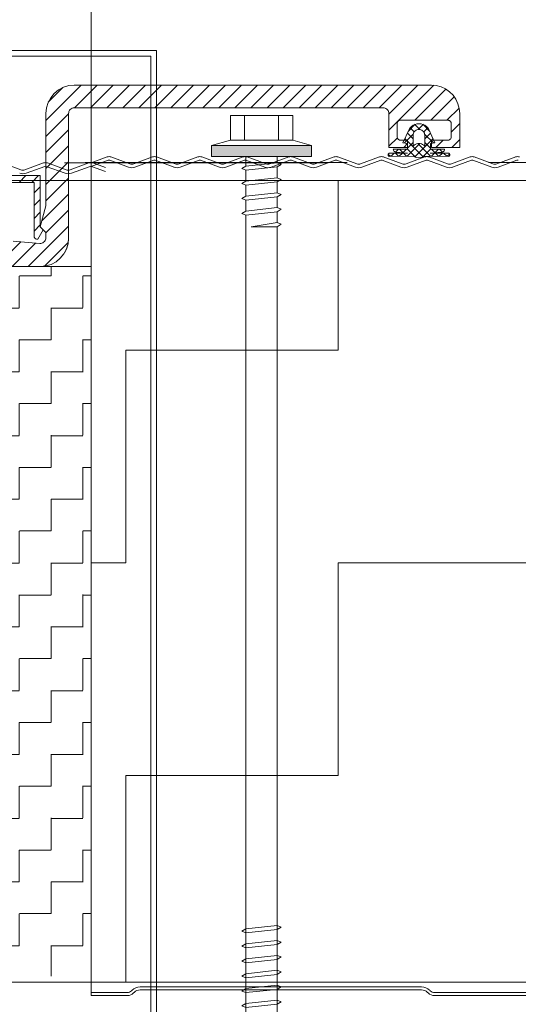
# Model space of a CAD drawing. Header units: metres. Extents: x 1316.5 to 1415.3, y -94.1 to -52.
# Tile 494 of 656: x 1401.8063 to 1401.8943, y -70.9528 to -70.7792. Entities that reach past the tile are written whole.
import ezdxf

# ---------------------------------------------------------------- set-up
doc = ezdxf.new("R2010")
doc.units = ezdxf.units.M
doc.header["$PDMODE"] = 65
for name, pattern in [('AUSGEZOGEN', [0]), ('GETRENNT2_S10', [0.045, 0.02, -0.01, 0, -0.005, 0, -0.01]), ('PUNKT2_S9', [0.0015, 0, -0.0015])]:
    doc.linetypes.add(name, pattern=pattern)
doc.layers.add('XR$4$_42143', color=7, linetype='Continuous')
doc.layers.add('XR$4$_42154', color=7, linetype='Continuous')
for name, color, linetype, lineweight in [('XR$4$Maßlinie 1_50', 7, 'AUSGEZOGEN', 25), ('XR$4$Muster', 4, 'AUSGEZOGEN', 13), ('XR$4$STANDARD_1', 7, 'AUSGEZOGEN', 25), ('XR$4$Wand Mauerwerk nt', 7, 'AUSGEZOGEN', 25), ('XR$4$Wand Mauerwerk tr_1', 42, 'AUSGEZOGEN', 18)]:
    doc.layers.add(name, color=color, linetype=linetype, lineweight=lineweight)
doc.styles.add('ARIAL', font='arial.ttf')
doc.dimstyles.new('DIMSTYLE_37', dxfattribs={"dimtxt": 0.04, "dimasz": 0.03, "dimexe": 0, "dimexo": 1e-06, "dimgap": 0.02, "dimtad": 2, "dimdec": 3, "dimrnd": 0.005, "dimzin": 4, "dimdsep": 46, "dimtxsty": 'ARIAL', "dimblk1": 'ALL_ML_KREIS', "dimblk2": 'ALL_ML_KREIS', "dimsah": 1, "dimcen": 0, "dimse1": 1, "dimse2": 1, "dimclrd": 7, "dimclre": 7, "dimclrt": 7, "dimadec": 0, "dimazin": 0, "dimtfac": 1, "dimtdec": 0, "dimtix": 1, "dimtmove": 2, "dimatfit": 3, "dimfxl": 0, "dimtzin": 0, "dimlwd": 0, "dimlwe": 25, "dimarcsym": 0})
doc.dimstyles.new('DIMSTYLE_5', dxfattribs={"dimtxt": 0.04, "dimasz": 0.03, "dimexe": 0, "dimexo": 1e-06, "dimgap": 0.02, "dimtad": 2, "dimdec": 1, "dimlfac": 100, "dimrnd": 0.5, "dimzin": 4, "dimdsep": 46, "dimtxsty": 'ARIAL', "dimblk1": 'ALL_ML_KREIS', "dimblk2": 'ALL_ML_KREIS', "dimsah": 1, "dimcen": 0, "dimse1": 1, "dimse2": 1, "dimclrd": 7, "dimclre": 7, "dimclrt": 7, "dimadec": 0, "dimazin": 0, "dimtfac": 1, "dimtdec": 0, "dimtix": 1, "dimtmove": 2, "dimatfit": 3, "dimfxl": 0, "dimtvp": 1.2, "dimtzin": 0, "dimlwd": 0, "dimlwe": 25, "dimarcsym": 0})

# ---------------------------------------------------------------- blocks, each defined once
blk = doc.blocks.new('COMPLEXOBJECT_89')
at = {"layer": 'XR$4$_42143', "color": 7, "linetype": 'AUSGEZOGEN', "lineweight": 13, "transparency": 33554687}
for p, q in [((1401.73395, -70.78461), (1401.83044, -70.78461)), ((1401.73495, -70.78561), (1401.82945, -70.78561)), ((1401.82945, -70.78561), (1401.82945, -71.09812)), ((1401.83044, -70.78461), (1401.83044, -71.09812))]:
    blk.add_line(p, q, dxfattribs=at)
blk = doc.blocks.new('COMPLEXOBJECT_90')
at = {"layer": 'XR$4$STANDARD_1', "linetype": 'AUSGEZOGEN', "lineweight": 35, "transparency": 33554687}
h = blk.add_hatch(color=7, dxfattribs=at)
h.set_gradient(color2=(0, 0, 0), one_color=1)
h.paths.add_polyline_path([(1401.85779, -70.80135), (1401.85779, -70.80326), (1401.84019, -70.80135)], flags=0)
h = blk.add_hatch(color=7, dxfattribs=at)
h.set_gradient(color2=(0, 0, 0), one_color=1)
h.paths.add_polyline_path([(1401.85779, -70.80326), (1401.84019, -70.80326), (1401.84019, -70.80135)], flags=0)
at = {"layer": 'XR$4$STANDARD_1', "color": 7, "linetype": 'AUSGEZOGEN', "lineweight": 13, "transparency": 33554687}
for p, q in [((1401.84349, -70.80039), (1401.84349, -70.79608)), ((1401.84349, -70.79608), (1401.84899, -70.79608)), ((1401.84597, -70.79608), (1401.84597, -70.80039)), ((1401.84899, -70.79608), (1401.85449, -70.79608)), ((1401.85201, -70.79608), (1401.85201, -70.80039)), ((1401.85449, -70.79608), (1401.85449, -70.80039)), ((1401.84019, -70.80135), (1401.84349, -70.80039)), ((1401.85779, -70.80135), (1401.84019, -70.80135)), ((1401.84019, -70.80135), (1401.84019, -70.80326)), ((1401.85449, -70.80039), (1401.84349, -70.80039)), ((1401.85779, -70.80135), (1401.85449, -70.80039)), ((1401.85779, -70.80326), (1401.85779, -70.80135)), ((1401.84019, -70.80326), (1401.85779, -70.80326)), ((1401.84624, -70.80499), (1401.84624, -70.80326)), ((1401.85174, -70.80326), (1401.85174, -70.8044)), ((1401.84553, -70.80543), (1401.84624, -70.80499)), ((1401.84624, -70.80499), (1401.85174, -70.8044)), ((1401.85174, -70.8044), (1401.85245, -70.80469)), ((1401.85245, -70.80469), (1401.85174, -70.80513)), ((1401.84624, -70.80571), (1401.84553, -70.80543)), ((1401.85174, -70.80513), (1401.84624, -70.80571)), ((1401.84624, -70.80762), (1401.84624, -70.80571)), ((1401.85174, -70.80512), (1401.85174, -70.80704)), ((1401.84553, -70.80806), (1401.84624, -70.80763)), ((1401.84624, -70.80835), (1401.84553, -70.80806)), ((1401.84624, -70.80763), (1401.85174, -70.80704)), ((1401.85174, -70.80776), (1401.84624, -70.80835)), ((1401.84624, -70.81026), (1401.84624, -70.80835)), ((1401.85174, -70.80704), (1401.85245, -70.80732)), ((1401.85245, -70.80732), (1401.85174, -70.80776)), ((1401.85174, -70.80776), (1401.85174, -70.80967)), ((1401.84624, -70.81027), (1401.85174, -70.80967)), ((1401.85174, -70.80967), (1401.85245, -70.80996)), ((1401.85245, -70.80996), (1401.85174, -70.8104)), ((1401.84553, -70.8107), (1401.84624, -70.81027)), ((1401.84624, -70.81099), (1401.84553, -70.8107)), ((1401.85174, -70.8104), (1401.84624, -70.81099)), ((1401.84624, -70.8129), (1401.84624, -70.81099)), ((1401.85174, -70.8104), (1401.85174, -70.81231)), ((1401.84553, -70.81334), (1401.84624, -70.8129)), ((1401.84624, -70.81362), (1401.84553, -70.81334)), ((1401.84624, -70.8129), (1401.85174, -70.81231)), ((1401.85174, -70.81304), (1401.84624, -70.81362)), ((1401.84624, -70.96562), (1401.84624, -70.81362)), ((1401.85174, -70.81231), (1401.85245, -70.8126)), ((1401.85245, -70.8126), (1401.85174, -70.81304)), ((1401.85174, -70.81304), (1401.85174, -70.81495)), ((1401.84716, -70.81567), (1401.85174, -70.81495)), ((1401.85174, -70.81495), (1401.85245, -70.81523)), ((1401.85245, -70.81523), (1401.85174, -70.81567)), ((1401.85174, -70.81567), (1401.84716, -70.81567)), ((1401.85174, -70.81567), (1401.85174, -70.96562)), ((1401.84553, -70.93995), (1401.84624, -70.93952)), ((1401.84624, -70.94023), (1401.84553, -70.93995)), ((1401.84624, -70.93952), (1401.85174, -70.93892)), ((1401.85174, -70.93965), (1401.84624, -70.94023)), ((1401.84624, -70.94215), (1401.84624, -70.94023)), ((1401.85174, -70.93892), (1401.85245, -70.93921)), ((1401.85245, -70.93921), (1401.85174, -70.93965)), ((1401.85174, -70.93965), (1401.85174, -70.94156)), ((1401.84553, -70.94258), (1401.84624, -70.94215)), ((1401.84624, -70.94215), (1401.85174, -70.94156)), ((1401.85174, -70.94156), (1401.85245, -70.94185)), ((1401.85245, -70.94185), (1401.85174, -70.94229)), ((1401.84624, -70.94287), (1401.84553, -70.94258)), ((1401.85174, -70.94229), (1401.84624, -70.94287)), ((1401.84624, -70.94478), (1401.84624, -70.94287)), ((1401.85174, -70.94228), (1401.85174, -70.9442)), ((1401.84553, -70.94522), (1401.84624, -70.94479)), ((1401.84624, -70.94551), (1401.84553, -70.94522)), ((1401.84624, -70.94479), (1401.85174, -70.9442)), ((1401.85174, -70.94493), (1401.84624, -70.94551)), ((1401.84624, -70.94742), (1401.84624, -70.94551)), ((1401.85174, -70.9442), (1401.85245, -70.94448)), ((1401.85245, -70.94448), (1401.85174, -70.94493)), ((1401.85174, -70.94492), (1401.85174, -70.94683)), ((1401.84624, -70.94743), (1401.85174, -70.94683)), ((1401.85174, -70.94683), (1401.85245, -70.94712)), ((1401.85245, -70.94712), (1401.85174, -70.94756)), ((1401.84553, -70.94786), (1401.84624, -70.94743)), ((1401.84624, -70.94815), (1401.84553, -70.94786)), ((1401.85174, -70.94756), (1401.84624, -70.94815)), ((1401.84553, -70.95049), (1401.84624, -70.95007)), ((1401.84624, -70.95078), (1401.84553, -70.95049)), ((1401.84624, -70.95007), (1401.85174, -70.94947)), ((1401.85174, -70.9502), (1401.84624, -70.95078)), ((1401.84624, -70.9527), (1401.84624, -70.95078)), ((1401.85174, -70.94947), (1401.85245, -70.94975)), ((1401.85245, -70.94975), (1401.85174, -70.9502)), ((1401.85174, -70.95019), (1401.85174, -70.95211)), ((1401.84624, -70.9527), (1401.85174, -70.95211)), ((1401.85174, -70.95211), (1401.85245, -70.95239)), ((1401.85245, -70.95239), (1401.85174, -70.95283)), ((1401.84553, -70.95313), (1401.84624, -70.9527)), ((1401.84624, -70.95342), (1401.84553, -70.95313)), ((1401.85174, -70.95283), (1401.84624, -70.95342)), ((1401.84624, -70.95533), (1401.84624, -70.95342)), ((1401.85174, -70.95283), (1401.85174, -70.95474)), ((1401.84553, -70.95577), (1401.84624, -70.95534)), ((1401.84624, -70.95606), (1401.84553, -70.95577)), ((1401.84624, -70.95534), (1401.85174, -70.95474)), ((1401.85174, -70.95547), (1401.84624, -70.95606)), ((1401.84624, -70.95797), (1401.84624, -70.95606)), ((1401.85174, -70.95474), (1401.85245, -70.95503)), ((1401.85245, -70.95503), (1401.85174, -70.95547)), ((1401.85174, -70.95547), (1401.85174, -70.95738)), ((1401.84624, -70.95797), (1401.85174, -70.95738)), ((1401.85174, -70.95738), (1401.85245, -70.95767)), ((1401.85245, -70.95767), (1401.85174, -70.95811)), ((1401.84553, -70.95841), (1401.84624, -70.95797)), ((1401.84624, -70.95869), (1401.84553, -70.95841)), ((1401.85174, -70.95811), (1401.84624, -70.95869)), ((1401.85174, -70.95811), (1401.85174, -70.96002)), ((1401.84716, -70.96074), (1401.85174, -70.96002)), ((1401.85174, -70.96074), (1401.84716, -70.96074)), ((1401.85049, -70.96224), (1401.85174, -70.96074)), ((1401.85174, -70.96002), (1401.85245, -70.9603)), ((1401.85245, -70.9603), (1401.85174, -70.96074)), ((1401.8496, -70.96392), (1401.85049, -70.96224)), ((1401.84909, -70.9657), (1401.8496, -70.96392)), ((1401.84624, -70.96562), (1401.84675, -70.96562)), ((1401.84705, -70.96637), (1401.84624, -70.96562)), ((1401.84675, -70.96562), (1401.84725, -70.9657)), ((1401.84797, -70.96701), (1401.84705, -70.96637)), ((1401.84725, -70.9657), (1401.84771, -70.96587)), ((1401.84771, -70.96587), (1401.84792, -70.96598)), ((1401.84792, -70.96598), (1401.84813, -70.9661)), ((1401.84813, -70.9661), (1401.84831, -70.96624)), ((1401.84831, -70.96624), (1401.84847, -70.9664)), ((1401.84847, -70.9664), (1401.84862, -70.96656)), ((1401.85174, -70.96562), (1401.84899, -70.96753)), ((1401.84899, -70.96753), (1401.84909, -70.9657)), ((1401.84899, -70.96753), (1401.84797, -70.96701)), ((1401.84862, -70.96656), (1401.84874, -70.96674)), ((1401.84874, -70.96674), (1401.84887, -70.96699)), ((1401.84887, -70.96699), (1401.84895, -70.96726)), ((1401.84895, -70.96726), (1401.84899, -70.96753))]:
    blk.add_line(p, q, dxfattribs=at)
blk = doc.blocks.new('COMPLEXOBJECT_93')
at = {"layer": 'XR$4$_42143', "color": 7, "linetype": 'AUSGEZOGEN', "lineweight": 13, "transparency": 33554687}
for p, q in [((1401.81404, -70.79107), (1401.81317, -70.79154)), ((1401.81497, -70.79079), (1401.81404, -70.79107)), ((1401.81595, -70.7907), (1401.81497, -70.79079)), ((1401.87895, -70.7907), (1401.81595, -70.7907)), ((1401.87982, -70.79078), (1401.87895, -70.7907)), ((1401.88066, -70.791), (1401.87982, -70.79078)), ((1401.88145, -70.79137), (1401.88066, -70.791)), ((1401.81241, -70.79216), (1401.81179, -70.79292)), ((1401.81317, -70.79154), (1401.81241, -70.79216)), ((1401.88216, -70.79187), (1401.88145, -70.79137)), ((1401.88278, -70.79248), (1401.88216, -70.79187)), ((1401.88328, -70.7932), (1401.88278, -70.79248)), ((1401.81133, -70.79378), (1401.81104, -70.79472)), ((1401.81179, -70.79292), (1401.81133, -70.79378)), ((1401.88365, -70.79399), (1401.88328, -70.7932)), ((1401.88387, -70.79483), (1401.88365, -70.79399)), ((1401.81104, -70.79472), (1401.81095, -70.7957)), ((1401.81095, -70.7957), (1401.81095, -70.81197)), ((1401.81497, -70.7955), (1401.81495, -70.7957)), ((1401.81495, -70.8177), (1401.81495, -70.7957)), ((1401.81502, -70.79532), (1401.81497, -70.7955)), ((1401.81512, -70.79514), (1401.81502, -70.79532)), ((1401.81524, -70.79499), (1401.81512, -70.79514)), ((1401.81539, -70.79486), (1401.81524, -70.79499)), ((1401.81557, -70.79477), (1401.81539, -70.79486)), ((1401.81575, -70.79472), (1401.81557, -70.79477)), ((1401.81595, -70.7947), (1401.81575, -70.79472)), ((1401.81595, -70.7947), (1401.87045, -70.7947)), ((1401.87062, -70.79471), (1401.87045, -70.7947)), ((1401.87079, -70.79476), (1401.87062, -70.79471)), ((1401.87095, -70.79483), (1401.87079, -70.79476)), ((1401.87109, -70.79493), (1401.87095, -70.79483)), ((1401.87121, -70.79505), (1401.87109, -70.79493)), ((1401.87131, -70.7952), (1401.87121, -70.79505)), ((1401.87139, -70.79536), (1401.87131, -70.7952)), ((1401.87143, -70.79552), (1401.87139, -70.79536)), ((1401.87145, -70.7957), (1401.87143, -70.79552)), ((1401.87145, -70.8012), (1401.87145, -70.7957)), ((1401.88395, -70.7957), (1401.88387, -70.79483)), ((1401.88395, -70.8012), (1401.88395, -70.7957)), ((1401.87296, -70.7973), (1401.87295, -70.7974)), ((1401.87295, -70.7999), (1401.87295, -70.7974)), ((1401.87299, -70.79721), (1401.87296, -70.7973)), ((1401.87303, -70.79712), (1401.87299, -70.79721)), ((1401.8731, -70.79704), (1401.87303, -70.79712)), ((1401.87317, -70.79698), (1401.8731, -70.79704)), ((1401.87326, -70.79693), (1401.87317, -70.79698)), ((1401.87335, -70.79691), (1401.87326, -70.79693)), ((1401.87345, -70.7969), (1401.87335, -70.79691)), ((1401.88195, -70.7969), (1401.87345, -70.7969)), ((1401.8761, -70.7976), (1401.87486, -70.79885)), ((1401.87546, -70.79797), (1401.87522, -70.79821)), ((1401.87575, -70.79777), (1401.87546, -70.79797)), ((1401.87607, -70.79762), (1401.87575, -70.79777)), ((1401.87691, -70.7985), (1401.87604, -70.79763)), ((1401.8764, -70.79753), (1401.87607, -70.79762)), ((1401.87675, -70.7975), (1401.8764, -70.79753)), ((1401.87749, -70.79763), (1401.87662, -70.7985)), ((1401.87676, -70.7975), (1401.87675, -70.7975)), ((1401.87678, -70.7975), (1401.87676, -70.7975)), ((1401.87713, -70.79753), (1401.87678, -70.7975)), ((1401.87746, -70.79762), (1401.87713, -70.79753)), ((1401.87867, -70.79885), (1401.87743, -70.7976)), ((1401.87778, -70.79777), (1401.87746, -70.79762)), ((1401.87807, -70.79797), (1401.87778, -70.79777)), ((1401.87831, -70.79821), (1401.87807, -70.79797)), ((1401.88205, -70.79691), (1401.88195, -70.7969)), ((1401.88214, -70.79693), (1401.88205, -70.79691)), ((1401.88223, -70.79698), (1401.88214, -70.79693)), ((1401.8823, -70.79704), (1401.88223, -70.79698)), ((1401.88237, -70.79712), (1401.8823, -70.79704)), ((1401.88241, -70.79721), (1401.88237, -70.79712)), ((1401.88244, -70.7973), (1401.88241, -70.79721)), ((1401.88245, -70.7974), (1401.88244, -70.7973)), ((1401.88245, -70.7999), (1401.88245, -70.7974)), ((1401.87395, -70.80085), (1401.87502, -70.7985)), ((1401.87576, -70.79937), (1401.87422, -70.8009)), ((1401.87575, -70.80017), (1401.87473, -70.79914)), ((1401.87522, -70.79821), (1401.87502, -70.7985)), ((1401.87592, -70.79893), (1401.87521, -70.79822)), ((1401.87577, -70.79932), (1401.87575, -70.7995)), ((1401.87575, -70.80144), (1401.87575, -70.7995)), ((1401.87581, -70.79915), (1401.87577, -70.79932)), ((1401.87588, -70.799), (1401.87581, -70.79915)), ((1401.87598, -70.79885), (1401.87588, -70.799)), ((1401.87611, -70.79873), (1401.87598, -70.79885)), ((1401.87625, -70.79863), (1401.87611, -70.79873)), ((1401.87641, -70.79856), (1401.87625, -70.79863)), ((1401.87658, -70.79851), (1401.87641, -70.79856)), ((1401.87675, -70.7985), (1401.87658, -70.79851)), ((1401.87676, -70.7985), (1401.87675, -70.7985)), ((1401.87678, -70.7985), (1401.87676, -70.7985)), ((1401.87695, -70.79851), (1401.87678, -70.7985)), ((1401.87712, -70.79856), (1401.87695, -70.79851)), ((1401.87728, -70.79863), (1401.87712, -70.79856)), ((1401.87742, -70.79873), (1401.87728, -70.79863)), ((1401.87755, -70.79885), (1401.87742, -70.79873)), ((1401.87765, -70.799), (1401.87755, -70.79885)), ((1401.87832, -70.79822), (1401.8776, -70.79893)), ((1401.87772, -70.79915), (1401.87765, -70.799)), ((1401.87777, -70.79932), (1401.87772, -70.79915)), ((1401.87778, -70.7995), (1401.87777, -70.79932)), ((1401.87931, -70.8009), (1401.87777, -70.79937)), ((1401.87881, -70.79914), (1401.87778, -70.80017)), ((1401.87778, -70.80144), (1401.87778, -70.7995)), ((1401.87851, -70.7985), (1401.87831, -70.79821)), ((1401.87958, -70.80085), (1401.87851, -70.7985)), ((1401.87145, -70.8017), (1401.87145, -70.8012)), ((1401.87295, -70.7999), (1401.87296, -70.79999)), ((1401.87296, -70.79999), (1401.87299, -70.80009)), ((1401.87299, -70.80009), (1401.87303, -70.80018)), ((1401.87303, -70.80018), (1401.8731, -70.80025)), ((1401.8731, -70.80025), (1401.87317, -70.80031)), ((1401.87317, -70.80031), (1401.87326, -70.80036)), ((1401.87326, -70.80036), (1401.87335, -70.80039)), ((1401.87335, -70.80039), (1401.87345, -70.8004)), ((1401.87475, -70.8004), (1401.87345, -70.8004)), ((1401.87475, -70.80099), (1401.87395, -70.80085)), ((1401.87475, -70.80102), (1401.87407, -70.8017)), ((1401.87752, -70.80335), (1401.87428, -70.80012)), ((1401.87694, -70.80101), (1401.87471, -70.80324)), ((1401.87475, -70.8017), (1401.87475, -70.8004)), ((1401.87575, -70.80079), (1401.87475, -70.80179)), ((1401.87475, -70.802), (1401.87475, -70.80099)), ((1401.87592, -70.80129), (1401.87575, -70.80144)), ((1401.87611, -70.80116), (1401.87592, -70.80129)), ((1401.87925, -70.80012), (1401.87601, -70.80335)), ((1401.87632, -70.80107), (1401.87611, -70.80116)), ((1401.87654, -70.80101), (1401.87632, -70.80107)), ((1401.87676, -70.80099), (1401.87654, -70.80101)), ((1401.87881, -70.80324), (1401.87659, -70.80101)), ((1401.87699, -70.80101), (1401.87676, -70.80099)), ((1401.87721, -70.80107), (1401.87699, -70.80101)), ((1401.87742, -70.80116), (1401.87721, -70.80107)), ((1401.87761, -70.80129), (1401.87742, -70.80116)), ((1401.87778, -70.80144), (1401.87761, -70.80129)), ((1401.87878, -70.80179), (1401.87778, -70.80079)), ((1401.87878, -70.80099), (1401.87958, -70.80085)), ((1401.87878, -70.802), (1401.87878, -70.80099)), ((1401.87895, -70.8004), (1401.87895, -70.8017)), ((1401.87895, -70.8004), (1401.88195, -70.8004)), ((1401.88195, -70.8004), (1401.88205, -70.80039)), ((1401.88205, -70.80039), (1401.88214, -70.80036)), ((1401.88214, -70.80036), (1401.88223, -70.80031)), ((1401.88223, -70.80031), (1401.8823, -70.80025)), ((1401.8823, -70.80025), (1401.88237, -70.80018)), ((1401.88237, -70.80018), (1401.88241, -70.80009)), ((1401.88241, -70.80009), (1401.88244, -70.79999)), ((1401.88244, -70.79999), (1401.88245, -70.7999)), ((1401.88395, -70.8017), (1401.88395, -70.8012)), ((1401.87134, -70.80293), (1401.87133, -70.80298)), ((1401.87133, -70.80298), (1401.87133, -70.80304)), ((1401.87133, -70.80304), (1401.87135, -70.80309)), ((1401.87136, -70.80287), (1401.87134, -70.80293)), ((1401.87135, -70.80309), (1401.87137, -70.80314)), ((1401.87138, -70.80282), (1401.87136, -70.80287)), ((1401.87176, -70.80325), (1401.87136, -70.80285)), ((1401.87137, -70.80314), (1401.87141, -70.80319)), ((1401.87142, -70.80278), (1401.87138, -70.80282)), ((1401.87141, -70.80319), (1401.87145, -70.80323)), ((1401.87146, -70.80275), (1401.87142, -70.80278)), ((1401.87475, -70.8017), (1401.87145, -70.8017)), ((1401.87145, -70.80323), (1401.8715, -70.80326)), ((1401.87151, -70.80272), (1401.87146, -70.80275)), ((1401.87575, -70.80323), (1401.8715, -70.80326)), ((1401.87156, -70.8027), (1401.87151, -70.80272)), ((1401.87156, -70.8027), (1401.87476, -70.8027)), ((1401.87242, -70.8027), (1401.87187, -70.80325)), ((1401.87475, -70.802), (1401.87224, -70.80199)), ((1401.87224, -70.80199), (1401.87225, -70.80209)), ((1401.87225, -70.80209), (1401.87227, -70.80218)), ((1401.87227, -70.80218), (1401.87231, -70.80227)), ((1401.87231, -70.80227), (1401.87236, -70.80235)), ((1401.87236, -70.80235), (1401.87243, -70.80241)), ((1401.87243, -70.80241), (1401.87251, -70.80247)), ((1401.87251, -70.80247), (1401.8726, -70.8025)), ((1401.8726, -70.8025), (1401.8727, -70.80252)), ((1401.87313, -70.802), (1401.87262, -70.8025)), ((1401.87317, -70.80325), (1401.87262, -70.8027)), ((1401.87476, -70.8027), (1401.8727, -70.80252)), ((1401.87384, -70.8027), (1401.87329, -70.80325)), ((1401.87397, -70.80263), (1401.87333, -70.802)), ((1401.87454, -70.802), (1401.87391, -70.80263)), ((1401.87457, -70.80324), (1401.87404, -70.8027)), ((1401.87616, -70.80341), (1401.87475, -70.802)), ((1401.87575, -70.80323), (1401.87607, -70.80338)), ((1401.87878, -70.802), (1401.87737, -70.80341)), ((1401.87746, -70.80338), (1401.87778, -70.80323)), ((1401.87778, -70.80323), (1401.88203, -70.80326)), ((1401.87876, -70.8027), (1401.88083, -70.80252)), ((1401.88196, -70.8027), (1401.87876, -70.8027)), ((1401.87878, -70.802), (1401.88129, -70.80199)), ((1401.87895, -70.8017), (1401.88395, -70.8017)), ((1401.87949, -70.8027), (1401.87895, -70.80324)), ((1401.87962, -70.80263), (1401.87899, -70.802)), ((1401.8802, -70.802), (1401.87956, -70.80263)), ((1401.88024, -70.80325), (1401.8797, -70.8027)), ((1401.88091, -70.8027), (1401.88036, -70.80325)), ((1401.88091, -70.8025), (1401.8804, -70.802)), ((1401.88083, -70.80252), (1401.88093, -70.8025)), ((1401.88093, -70.8025), (1401.88101, -70.80247)), ((1401.88101, -70.80247), (1401.8811, -70.80241)), ((1401.8811, -70.80241), (1401.88117, -70.80235)), ((1401.88166, -70.80325), (1401.88111, -70.8027)), ((1401.88117, -70.80235), (1401.88122, -70.80227)), ((1401.88122, -70.80227), (1401.88126, -70.80218)), ((1401.88126, -70.80218), (1401.88128, -70.80209)), ((1401.88128, -70.80209), (1401.88129, -70.80199)), ((1401.88217, -70.80285), (1401.88177, -70.80325)), ((1401.88202, -70.80272), (1401.88196, -70.8027)), ((1401.88207, -70.80275), (1401.88202, -70.80272)), ((1401.88203, -70.80326), (1401.88208, -70.80323)), ((1401.88211, -70.80278), (1401.88207, -70.80275)), ((1401.88208, -70.80323), (1401.88212, -70.80319)), ((1401.88215, -70.80282), (1401.88211, -70.80278)), ((1401.88212, -70.80319), (1401.88216, -70.80314)), ((1401.88218, -70.80287), (1401.88215, -70.80282)), ((1401.88216, -70.80314), (1401.88218, -70.80309)), ((1401.88219, -70.80293), (1401.88218, -70.80287)), ((1401.88218, -70.80309), (1401.8822, -70.80304)), ((1401.8822, -70.80298), (1401.88219, -70.80293)), ((1401.8822, -70.80304), (1401.8822, -70.80298)), ((1401.87607, -70.80338), (1401.87641, -70.80347)), ((1401.87641, -70.80347), (1401.87676, -70.8035)), ((1401.87676, -70.8035), (1401.87712, -70.80347)), ((1401.87712, -70.80347), (1401.87746, -70.80338)), ((1401.77795, -70.80665), (1401.80995, -70.80665)), ((1401.80995, -70.80665), (1401.80995, -70.8157)), ((1401.80885, -70.80785), (1401.78125, -70.80785)), ((1401.80885, -70.81735), (1401.80885, -70.80785)), ((1401.81095, -70.81197), (1401.80995, -70.8157)), ((1401.81045, -70.8162), (1401.8095, -70.81785)), ((1401.80995, -70.8157), (1401.81045, -70.8162)), ((1401.80995, -70.8157), (1401.81095, -70.8167)), ((1401.80995, -70.8157), (1401.81045, -70.8162)), ((1401.81095, -70.8167), (1401.81095, -70.81761)), ((1401.80987, -70.81861), (1401.80515, -70.81821)), ((1401.80886, -70.81744), (1401.80885, -70.81735)), ((1401.80888, -70.81752), (1401.80886, -70.81744)), ((1401.80892, -70.8176), (1401.80888, -70.81752)), ((1401.80897, -70.81767), (1401.80892, -70.8176)), ((1401.80903, -70.81773), (1401.80897, -70.81767)), ((1401.8091, -70.81778), (1401.80903, -70.81773)), ((1401.80918, -70.81782), (1401.8091, -70.81778)), ((1401.80926, -70.81784), (1401.80918, -70.81782)), ((1401.80935, -70.81785), (1401.80926, -70.81784)), ((1401.8095, -70.81785), (1401.80935, -70.81785)), ((1401.8095, -70.81785), (1401.80935, -70.81785)), ((1401.80987, -70.81861), (1401.81005, -70.81861)), ((1401.81005, -70.81861), (1401.81023, -70.81857)), ((1401.81023, -70.81857), (1401.8104, -70.8185)), ((1401.8104, -70.8185), (1401.81055, -70.8184)), ((1401.81055, -70.8184), (1401.81069, -70.81828)), ((1401.81069, -70.81828), (1401.8108, -70.81813)), ((1401.8108, -70.81813), (1401.81088, -70.81797)), ((1401.81088, -70.81797), (1401.81093, -70.81779)), ((1401.81093, -70.81779), (1401.81095, -70.81761)), ((1401.81485, -70.81867), (1401.81457, -70.81961)), ((1401.81465, -70.81941), (1401.81487, -70.81856)), ((1401.81495, -70.8177), (1401.81485, -70.81867)), ((1401.81487, -70.81856), (1401.81495, -70.8177)), ((1401.81411, -70.82048), (1401.81348, -70.82123)), ((1401.81457, -70.81961), (1401.81411, -70.82048)), ((1401.81428, -70.8202), (1401.81465, -70.81941)), ((1401.81186, -70.82232), (1401.81092, -70.8226)), ((1401.81273, -70.82186), (1401.81186, -70.82232)), ((1401.81348, -70.82123), (1401.81273, -70.82186)), ((1401.77795, -70.8227), (1401.80995, -70.8227)), ((1401.81092, -70.8226), (1401.80995, -70.8227))]:
    blk.add_line(p, q, dxfattribs=at)
for points in [[(1401.87224, -70.80199), (1401.87224, -70.80199)], [(1401.88129, -70.80199), (1401.88129, -70.80199)], [(1401.80935, -70.81785), (1401.80935, -70.81785)]]:
    blk.add_lwpolyline(points, close=True, dxfattribs=at)
at = {"layer": 'XR$4$Muster', "color": 4, "linetype": 'AUSGEZOGEN', "lineweight": 13, "transparency": 33554687}
for p, q in [((1401.81719, -70.7907), (1401.81095, -70.79693)), ((1401.82002, -70.7907), (1401.81602, -70.7947)), ((1401.82284, -70.7907), (1401.81884, -70.7947)), ((1401.82567, -70.7907), (1401.82167, -70.7947)), ((1401.8285, -70.7907), (1401.8245, -70.7947)), ((1401.83133, -70.7907), (1401.82733, -70.7947)), ((1401.83416, -70.7907), (1401.83016, -70.7947)), ((1401.83698, -70.7907), (1401.83298, -70.7947)), ((1401.83981, -70.7907), (1401.83581, -70.7947)), ((1401.84264, -70.7907), (1401.83864, -70.7947)), ((1401.84547, -70.7907), (1401.84147, -70.7947)), ((1401.8483, -70.7907), (1401.8443, -70.7947)), ((1401.85113, -70.7907), (1401.84713, -70.7947)), ((1401.85396, -70.7907), (1401.84996, -70.7947)), ((1401.85679, -70.7907), (1401.85279, -70.7947)), ((1401.85961, -70.7907), (1401.85562, -70.7947)), ((1401.86244, -70.7907), (1401.85844, -70.7947)), ((1401.86527, -70.7907), (1401.86127, -70.7947)), ((1401.8681, -70.7907), (1401.8641, -70.7947)), ((1401.87093, -70.7907), (1401.86693, -70.7947)), ((1401.87375, -70.7907), (1401.86975, -70.7947)), ((1401.87658, -70.7907), (1401.87145, -70.79583)), ((1401.87939, -70.79072), (1401.87145, -70.79866)), ((1401.81393, -70.79112), (1401.81137, -70.79368)), ((1401.88153, -70.79141), (1401.87604, -70.7969)), ((1401.883, -70.79276), (1401.87887, -70.7969)), ((1401.81495, -70.79576), (1401.81095, -70.79976)), ((1401.88386, -70.79474), (1401.8817, -70.7969)), ((1401.88395, -70.79747), (1401.88245, -70.79897)), ((1401.81495, -70.79859), (1401.81095, -70.80259)), ((1401.81495, -70.80142), (1401.81095, -70.80542)), ((1401.87296, -70.79998), (1401.87145, -70.80149)), ((1401.88103, -70.8004), (1401.87973, -70.8017)), ((1401.88395, -70.8003), (1401.88255, -70.8017)), ((1401.81495, -70.80425), (1401.81095, -70.80825)), ((1401.80622, -70.80785), (1401.80742, -70.80665)), ((1401.80847, -70.80785), (1401.80967, -70.80665)), ((1401.81495, -70.80708), (1401.81095, -70.81108)), ((1401.80885, -70.80971), (1401.80995, -70.80861)), ((1401.81495, -70.80991), (1401.81024, -70.81462)), ((1401.80885, -70.81195), (1401.80995, -70.81085)), ((1401.80885, -70.8142), (1401.80995, -70.8131)), ((1401.81495, -70.81274), (1401.81095, -70.81673)), ((1401.80885, -70.81644), (1401.80995, -70.81534)), ((1401.81495, -70.81556), (1401.80781, -70.8227)), ((1401.80653, -70.81833), (1401.80216, -70.8227)), ((1401.80914, -70.81855), (1401.80498, -70.8227)), ((1401.81489, -70.81845), (1401.8107, -70.82264))]:
    blk.add_line(p, q, dxfattribs=at)
blk = doc.blocks.new('ALL_ML_KREIS')
at = {"color": 0, "linetype": 'ByBlock', "lineweight": -2}
for p, q in [((0, -0.5), (0, 0.5)), ((-1, 0), (0.5, 0))]:
    blk.add_line(p, q, dxfattribs=at)
blk.add_circle((0, 0), 0.15, dxfattribs=at)
blk = doc.blocks.new('*D462')
at = {"layer": 'DEFPOINTS', "color": 7, "linetype": 'AUSGEZOGEN', "lineweight": 25, "transparency": 33554687}
for p in [(1400.59747, -70.45012), (1400.59747, -70.82742), (1401.82146, -70.86224)]:
    blk.add_point(p, dxfattribs=at)
at = {"layer": 'XR$4$Maßlinie 1_50', "color": 7, "linetype": 'AUSGEZOGEN', "lineweight": -2, "transparency": 33554687}
blk.add_line((1400.59747, -70.45012), (1401.82146, -70.45012), dxfattribs=at)
at = {"layer": 'XR$4$Maßlinie 1_50', "color": 7, "linetype": 'AUSGEZOGEN', "lineweight": 25, "transparency": 33554687, "xscale": 0.03, "yscale": 0.03, "zscale": 0.03, "rotation": 180}
blk.add_blockref('ALL_ML_KREIS', (1400.59747, -70.45012), dxfattribs=at)
at = {"layer": 'XR$4$Maßlinie 1_50', "color": 7, "linetype": 'AUSGEZOGEN', "lineweight": 25, "transparency": 33554687, "xscale": 0.03, "yscale": 0.03, "zscale": 0.03}
blk.add_blockref('ALL_ML_KREIS', (1401.82146, -70.45012), dxfattribs=at)
at = {"layer": 'XR$4$Maßlinie 1_50', "color": 7, "linetype": 'AUSGEZOGEN', "lineweight": 25, "transparency": 33554687, "insert": (1401.21643, -70.42012), "char_height": 0.04, "width": 0.2, "attachment_point": 5, "style": 'ARIAL'}
blk.add_mtext('\\A1;{\\A1;{1.22\\H0.026400;\\S5^ ;}}', dxfattribs=at)
blk = doc.blocks.new('*D474')
at = {"layer": 'DEFPOINTS', "color": 7, "linetype": 'AUSGEZOGEN', "lineweight": 25, "transparency": 33554687}
for p in [(1401.76895, -70.6877), (1401.76895, -70.93273), (1401.81895, -70.93547)]:
    blk.add_point(p, dxfattribs=at)
at = {"layer": 'XR$4$Maßlinie 1_50', "color": 7, "linetype": 'AUSGEZOGEN', "lineweight": -2, "transparency": 33554687}
blk.add_line((1401.76895, -70.6877), (1401.81895, -70.6877), dxfattribs=at)
at = {"layer": 'XR$4$Maßlinie 1_50', "color": 7, "linetype": 'AUSGEZOGEN', "lineweight": 25, "transparency": 33554687, "xscale": 0.03, "yscale": 0.03, "zscale": 0.03, "rotation": 180}
blk.add_blockref('ALL_ML_KREIS', (1401.76895, -70.6877), dxfattribs=at)
at = {"layer": 'XR$4$Maßlinie 1_50', "color": 7, "linetype": 'AUSGEZOGEN', "lineweight": 25, "transparency": 33554687, "xscale": 0.03, "yscale": 0.03, "zscale": 0.03}
blk.add_blockref('ALL_ML_KREIS', (1401.81895, -70.6877), dxfattribs=at)
at = {"layer": 'XR$4$Maßlinie 1_50', "color": 7, "linetype": 'AUSGEZOGEN', "lineweight": 25, "transparency": 33554687, "insert": (1401.79353, -70.65701), "char_height": 0.04, "width": 0.12, "attachment_point": 5, "style": 'ARIAL'}
blk.add_mtext('\\A1;{\\A1;{5\\H0.026400;\\S^ ;}}', dxfattribs=at)

msp = doc.modelspace()

# ---------------------------------------------------------------- hatches: boundary and pattern name
at = {"layer": 'XR$4$Muster', "linetype": 'AUSGEZOGEN', "lineweight": 13, "transparency": 33554687}
h = msp.add_hatch(dxfattribs=at)
h.set_pattern_fill('MUSTER', color=4, scale=0.0375, angle=90, style=0, pattern_type=2)
h.set_pattern_definition([(90, (-0.075, 0.075), (-0.0375, 0.0375), [0.0375, -0.0375]), (180, (-0.075, 0.075), (-0.0375, -0.0375), [0.0375, -0.0375])])
h.paths.add_polyline_path([(1401.81895, -70.80752), (1401.81895, -70.94893), (1402.32044, -70.94893), (1402.32044, -70.80752)], flags=0)
h = msp.add_hatch(dxfattribs=at)
h.set_pattern_fill('MUSTER', color=4, scale=0.005625, angle=90, style=0, pattern_type=2)
h.set_pattern_definition([(90, (-0.01125, 0.01125), (-0.005625, 0.005625), [0.005625, -0.005625]), (180, (-0.01125, 0.01125), (-0.005625, -0.005625), [0.005625, -0.005625])])
h.paths.add_polyline_path([(1401.76895, -70.8227), (1401.76895, -70.94786), (1401.81895, -70.94786), (1401.81895, -70.8227)], flags=0)

# ---------------------------------------------------------------- linework, layer by layer
at = {"layer": 'XR$4$_42143', "color": 30, "linetype": 'AUSGEZOGEN', "lineweight": 13, "transparency": 33554687}
for p, q in [((1401.80654, -70.80564), (1401.80322, -70.80443)), ((1401.81054, -70.80443), (1401.80722, -70.80564)), ((1401.81455, -70.80564), (1401.81123, -70.80443)), ((1401.81855, -70.80443), (1401.81523, -70.80564)), ((1401.81895, -70.80438), (1401.82175, -70.80336)), ((1401.82196, -70.80395), (1401.81895, -70.80505)), ((1401.82146, -70.80524), (1401.81923, -70.80443)), ((1401.82554, -70.80516), (1401.82222, -70.80395)), ((1401.82243, -70.80336), (1401.82575, -70.80457)), ((1401.82644, -70.80457), (1401.82976, -70.80336)), ((1401.82997, -70.80395), (1401.82665, -70.80516)), ((1401.83355, -70.80516), (1401.83023, -70.80395)), ((1401.83044, -70.80336), (1401.83376, -70.80457)), ((1401.83445, -70.80457), (1401.83777, -70.80336)), ((1401.83798, -70.80395), (1401.83466, -70.80516)), ((1401.84156, -70.80516), (1401.83823, -70.80395)), ((1401.83845, -70.80336), (1401.84177, -70.80457)), ((1401.84245, -70.80457), (1401.84578, -70.80336)), ((1401.84599, -70.80395), (1401.84267, -70.80516)), ((1401.84956, -70.80516), (1401.84624, -70.80395)), ((1401.84646, -70.80336), (1401.84978, -70.80457)), ((1401.85046, -70.80457), (1401.85378, -70.80336)), ((1401.854, -70.80395), (1401.85068, -70.80516)), ((1401.85757, -70.80516), (1401.85425, -70.80395)), ((1401.85447, -70.80336), (1401.85779, -70.80457)), ((1401.85847, -70.80457), (1401.86179, -70.80336)), ((1401.86201, -70.80395), (1401.85869, -70.80516)), ((1401.86558, -70.80516), (1401.86226, -70.80395)), ((1401.86248, -70.80336), (1401.8658, -70.80457)), ((1401.86648, -70.80457), (1401.8698, -70.80336)), ((1401.87002, -70.80395), (1401.8667, -70.80516)), ((1401.87359, -70.80516), (1401.87027, -70.80395)), ((1401.87048, -70.80336), (1401.87381, -70.80457)), ((1401.87449, -70.80457), (1401.87781, -70.80336)), ((1401.87803, -70.80395), (1401.8747, -70.80516)), ((1401.8816, -70.80516), (1401.87828, -70.80395)), ((1401.87849, -70.80336), (1401.88181, -70.80457)), ((1401.8825, -70.80457), (1401.88582, -70.80336)), ((1401.88603, -70.80395), (1401.88271, -70.80516)), ((1401.88961, -70.80516), (1401.88629, -70.80395)), ((1401.8865, -70.80336), (1401.88982, -70.80457)), ((1401.89051, -70.80457), (1401.89383, -70.80336)), ((1401.89404, -70.80395), (1401.89072, -70.80516)), ((1401.80744, -70.80623), (1401.81076, -70.80502)), ((1401.81101, -70.80502), (1401.81433, -70.80623)), ((1401.81545, -70.80623), (1401.81877, -70.80502)), ((1401.81902, -70.80502), (1401.82146, -70.80591)), ((1401.82604, -70.95044), (1401.82615, -70.95034)), ((1401.82654, -70.95073), (1401.82643, -70.95083)), ((1401.82756, -70.94975), (1401.87724, -70.94975)), ((1401.87724, -70.9503), (1401.82756, -70.9503)), ((1401.87838, -70.95083), (1401.87827, -70.95073)), ((1401.87866, -70.95034), (1401.87877, -70.95044)), ((1401.87951, -70.95075), (1401.92906, -70.95075)), ((1401.8253, -70.9513), (1401.81895, -70.9513)), ((1401.92906, -70.9513), (1401.87951, -70.9513))]:
    msp.add_line(p, q, dxfattribs=at)
for centre, radius, start, end in [((1401.81088, -70.80537), 0.001, 70.0189, 109.9791), ((1401.81088, -70.80537), 0.00037, 70.0189, 109.9791), ((1401.81889, -70.80537), 0.001, 70.0189, 109.9791), ((1401.81889, -70.80537), 0.001, 70.0189, 109.9791), ((1401.81889, -70.80537), 0.00037, 70.0189, 109.9791), ((1401.81889, -70.80537), 0.00037, 70.0189, 109.9791), ((1401.82209, -70.8043), 0.001, 70.0209, 109.9811), ((1401.82209, -70.8043), 0.00037, 70.0209, 109.9811), ((1401.8261, -70.80363), 0.001, 250.0209, 289.9811), ((1401.8301, -70.8043), 0.001, 70.0209, 109.9811), ((1401.8301, -70.8043), 0.00037, 70.0209, 109.9811), ((1401.8341, -70.80363), 0.001, 250.0209, 289.9811), ((1401.83811, -70.8043), 0.001, 70.0209, 109.9811), ((1401.83811, -70.8043), 0.00037, 70.0209, 109.9811), ((1401.84211, -70.80363), 0.001, 250.0209, 289.9811), ((1401.84612, -70.8043), 0.001, 70.0209, 109.9811), ((1401.84612, -70.8043), 0.00037, 70.0209, 109.9811), ((1401.85012, -70.80363), 0.001, 250.0209, 289.9811), ((1401.85413, -70.8043), 0.001, 70.0209, 109.9811), ((1401.85413, -70.8043), 0.00037, 70.0209, 109.9811), ((1401.85813, -70.80363), 0.001, 250.0209, 289.9811), ((1401.86213, -70.8043), 0.001, 70.0209, 109.9811), ((1401.86213, -70.8043), 0.00037, 70.0209, 109.9811), ((1401.86614, -70.80363), 0.001, 250.0209, 289.9811), ((1401.87014, -70.8043), 0.001, 70.0209, 109.9811), ((1401.87014, -70.8043), 0.00037, 70.0209, 109.9811), ((1401.87415, -70.80363), 0.001, 250.0209, 289.9811), ((1401.87815, -70.8043), 0.001, 70.0209, 109.9811), ((1401.87815, -70.8043), 0.00037, 70.0209, 109.9811), ((1401.88216, -70.80363), 0.001, 250.0209, 289.9811), ((1401.88616, -70.8043), 0.001, 70.0209, 109.9811), ((1401.88616, -70.8043), 0.00037, 70.0209, 109.9811), ((1401.89016, -70.80363), 0.001, 250.0209, 289.9811), ((1401.89417, -70.8043), 0.001, 70.0209, 109.9811), ((1401.89417, -70.8043), 0.00037, 70.0209, 109.9811), ((1401.80688, -70.8047), 0.00163, 250.0189, 289.9791), ((1401.80688, -70.8047), 0.001, 250.0189, 289.9791), ((1401.81489, -70.8047), 0.00163, 250.0189, 289.9791), ((1401.81489, -70.8047), 0.001, 250.0189, 289.9791), ((1401.8261, -70.80363), 0.00163, 250.0209, 289.9811), ((1401.8341, -70.80363), 0.00163, 250.0209, 289.9811), ((1401.84211, -70.80363), 0.00163, 250.0209, 289.9811), ((1401.85012, -70.80363), 0.00163, 250.0209, 289.9811), ((1401.85813, -70.80363), 0.00163, 250.0209, 289.9811), ((1401.86614, -70.80363), 0.00163, 250.0209, 289.9811), ((1401.87415, -70.80363), 0.00163, 250.0209, 289.9811), ((1401.88216, -70.80363), 0.00163, 250.0209, 289.9811), ((1401.89016, -70.80363), 0.00163, 250.0209, 289.9811), ((1401.8253, -70.9497), 0.00105, 270, 315), ((1401.8253, -70.9497), 0.0016, 270, 315), ((1401.82756, -70.95175), 0.002, 90, 135), ((1401.82756, -70.95175), 0.00145, 90, 135), ((1401.87724, -70.95175), 0.002, 45, 90), ((1401.87724, -70.95175), 0.00145, 45, 90), ((1401.87951, -70.9497), 0.0016, 225, 270), ((1401.87951, -70.9497), 0.00105, 225, 270)]:
    msp.add_arc(centre, radius, start, end, dxfattribs=at)
at = {"layer": 'XR$4$_42154', "color": 51, "linetype": 'AUSGEZOGEN', "lineweight": 13, "transparency": 33554687}
for p, q in [((1401.81895, -70.80505), (1401.82196, -70.80395)), ((1401.82222, -70.80395), (1401.82554, -70.80516)), ((1401.82665, -70.80516), (1401.82997, -70.80395)), ((1401.83023, -70.80395), (1401.83355, -70.80516)), ((1401.83466, -70.80516), (1401.83798, -70.80395)), ((1401.83823, -70.80395), (1401.84156, -70.80516)), ((1401.84267, -70.80516), (1401.84599, -70.80395)), ((1401.84624, -70.80395), (1401.84956, -70.80516)), ((1401.85068, -70.80516), (1401.854, -70.80395)), ((1401.85425, -70.80395), (1401.85757, -70.80516)), ((1401.85869, -70.80516), (1401.86201, -70.80395)), ((1401.86226, -70.80395), (1401.86558, -70.80516)), ((1401.8667, -70.80516), (1401.87002, -70.80395)), ((1401.87027, -70.80395), (1401.87359, -70.80516)), ((1401.8747, -70.80516), (1401.87803, -70.80395)), ((1401.87828, -70.80395), (1401.8816, -70.80516)), ((1401.88271, -70.80516), (1401.88603, -70.80395)), ((1401.88629, -70.80395), (1401.88961, -70.80516)), ((1401.89072, -70.80516), (1401.89404, -70.80395)), ((1401.81076, -70.80502), (1401.80744, -70.80623)), ((1401.81433, -70.80623), (1401.81101, -70.80502)), ((1401.81877, -70.80502), (1401.81545, -70.80623)), ((1401.82146, -70.80591), (1401.81902, -70.80502)), ((1401.8253, -70.95075), (1401.81895, -70.95075)), ((1401.82615, -70.95034), (1401.82604, -70.95044)), ((1401.87724, -70.94975), (1401.82756, -70.94975)), ((1401.87877, -70.95044), (1401.87866, -70.95034)), ((1401.92906, -70.95075), (1401.87951, -70.95075))]:
    msp.add_line(p, q, dxfattribs=at)
for centre, radius, start, end in [((1401.81088, -70.80537), 0.00037, 70.0189, 109.9791), ((1401.81889, -70.80537), 0.00037, 70.0189, 109.9791), ((1401.81889, -70.80537), 0.00037, 70.0189, 109.9791), ((1401.82209, -70.8043), 0.00037, 70.0209, 109.9811), ((1401.8301, -70.8043), 0.00037, 70.0209, 109.9811), ((1401.83811, -70.8043), 0.00037, 70.0209, 109.9811), ((1401.84612, -70.8043), 0.00037, 70.0209, 109.9811), ((1401.85413, -70.8043), 0.00037, 70.0209, 109.9811), ((1401.86213, -70.8043), 0.00037, 70.0209, 109.9811), ((1401.87014, -70.8043), 0.00037, 70.0209, 109.9811), ((1401.87815, -70.8043), 0.00037, 70.0209, 109.9811), ((1401.88616, -70.8043), 0.00037, 70.0209, 109.9811), ((1401.89417, -70.8043), 0.00037, 70.0209, 109.9811), ((1401.80688, -70.8047), 0.00163, 250.0189, 289.9791), ((1401.81489, -70.8047), 0.00163, 250.0189, 289.9791), ((1401.8261, -70.80363), 0.00163, 250.0209, 289.9811), ((1401.8341, -70.80363), 0.00163, 250.0209, 289.9811), ((1401.84211, -70.80363), 0.00163, 250.0209, 289.9811), ((1401.85012, -70.80363), 0.00163, 250.0209, 289.9811), ((1401.85813, -70.80363), 0.00163, 250.0209, 289.9811), ((1401.86614, -70.80363), 0.00163, 250.0209, 289.9811), ((1401.87415, -70.80363), 0.00163, 250.0209, 289.9811), ((1401.88216, -70.80363), 0.00163, 250.0209, 289.9811), ((1401.89016, -70.80363), 0.00163, 250.0209, 289.9811), ((1401.8253, -70.9497), 0.00105, 270, 315), ((1401.82756, -70.95175), 0.002, 90, 135), ((1401.87724, -70.95175), 0.002, 45, 90), ((1401.87951, -70.9497), 0.00105, 225, 270)]:
    msp.add_arc(centre, radius, start, end, dxfattribs=at)
at = {"layer": 'XR$4$STANDARD_1', "color": 7, "linetype": 'AUSGEZOGEN', "lineweight": 13, "transparency": 33554687}
for p, q in [((1401.81895, -70.8033), (1401.81895, -70.8033)), ((1401.81895, -70.9513), (1401.81895, -70.80438))]:
    msp.add_line(p, q, dxfattribs=at)
at = {"layer": 'XR$4$Wand Mauerwerk nt', "color": 7, "linetype": 'AUSGEZOGEN', "lineweight": 13, "transparency": 33554687}
for p, q in [((1401.82146, -70.80752), (1400.74747, -70.80752)), ((1401.81895, -70.80752), (1402.32043, -70.80752)), ((1401.76895, -70.8227), (1401.81895, -70.8227)), ((1401.82146, -70.94893), (1400.74747, -70.94893)), ((1401.81895, -70.94893), (1402.32044, -70.94893))]:
    msp.add_line(p, q, dxfattribs=at)
at = {"layer": 'XR$4$Wand Mauerwerk tr_1', "color": 52, "linetype": 'PUNKT2_S9', "lineweight": 13, "transparency": 33554687}
for p, q in [((1401.81895, -70.80752), (1401.81895, -70.62837)), ((1400.28904, -70.80437), (1402.12316, -70.80437))]:
    msp.add_line(p, q, dxfattribs=at)
at = {"layer": 'XR$4$Wand Mauerwerk tr_1', "color": 7, "linetype": 'GETRENNT2_S10', "lineweight": 13, "transparency": 33554687}
for p, q in [((1402.06046, -70.80443), (1401.81423, -70.80443)), ((1402.0641, -70.80437), (1401.81788, -70.80437))]:
    msp.add_line(p, q, dxfattribs=at)

# ---------------------------------------------------------------- block references
at = {"layer": 'XR$4$_42143', "color": 7, "linetype": 'AUSGEZOGEN', "lineweight": 13, "transparency": 33554687}
msp.add_blockref('COMPLEXOBJECT_89', (0, 0), dxfattribs=at)
at = {"layer": 'XR$4$Muster', "color": 4, "linetype": 'AUSGEZOGEN', "lineweight": 13, "transparency": 33554687}
msp.add_blockref('COMPLEXOBJECT_93', (0, 0), dxfattribs=at)
at = {"layer": 'XR$4$STANDARD_1', "color": 7, "linetype": 'AUSGEZOGEN', "lineweight": 13, "transparency": 33554687}
msp.add_blockref('COMPLEXOBJECT_90', (0, 0), dxfattribs=at)

# ---------------------------------------------------------------- dimensions: what is measured, and where the dimension line sits
at = {"layer": 'XR$4$Maßlinie 1_50', "color": 7, "linetype": 'AUSGEZOGEN', "lineweight": 25, "transparency": 33554687}
for base, p1, p2, dimstyle, picture, middle in [((1401.82146, -70.45012), (1400.59747, -70.82741), (1401.82146, -70.86224), 'DIMSTYLE_37', '*D462', (1401.21643, -70.42012)), ((1401.81895, -70.6877), (1401.76895, -70.93273), (1401.81895, -70.93547), 'DIMSTYLE_5', '*D474', (1401.79353, -70.65701))]:
    dim = msp.add_linear_dim(base=base, p1=p1, p2=p2, dimstyle=dimstyle, override={"dimpost": '<>', "dimclrd": 7, "dimclre": 7, "dimclrt": 7, "dimlwd": 0, "dimlwe": 25}, dxfattribs=at)
    dim.commit()
    dim.dimension.update_dxf_attribs({"geometry": picture, "text_midpoint": middle, "dimtype": 160})

doc.saveas('drawing.dxf')
